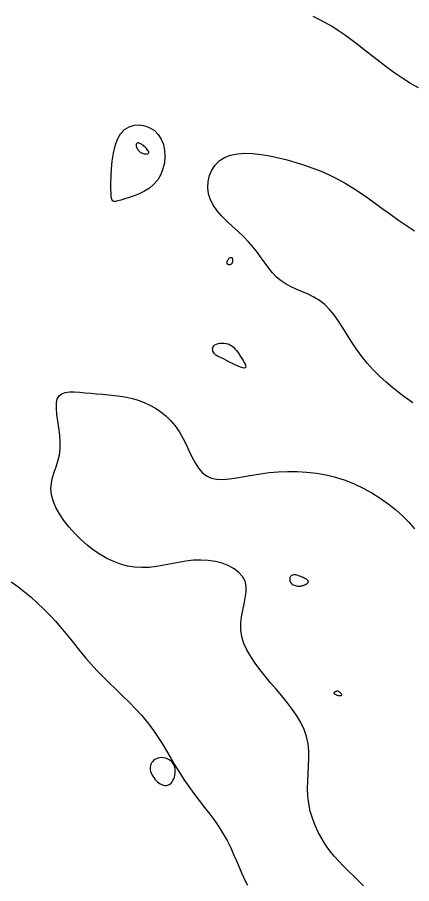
# Model space of a CAD drawing. Extents: x 3040093 to 3056816, y 408076 to 509144.
# Drawn here: x 3046893.6 to 3046940.8, y 435872.7 to 435976.4 of the extents above; entities that cross this region are included whole.
import ezdxf

# ---------------------------------------------------------------- set-up
doc = ezdxf.new("R2010")
doc.units = 0
doc.layers.add('V-CHAN-CONT-EL17', color=7, linetype='Continuous')

msp = doc.modelspace()

# ---------------------------------------------------------------- linework, layer by layer
at = {"layer": 'V-CHAN-CONT-EL17'}
for points in [[(3046941.6, 435967.93), (3046940.65, 435968.48), (3046939.72, 435969.07), (3046938.8, 435969.7), (3046937.9, 435970.35), (3046937.02, 435971.01), (3046936.16, 435971.68), (3046935.32, 435972.35), (3046934.48, 435973), (3046933.66, 435973.62), (3046932.86, 435974.22), (3046932.06, 435974.77), (3046931.27, 435975.27), (3046930.5, 435975.73), (3046929.74, 435976.14), (3046928.99, 435976.49)], [(3046940.92, 435930.24), (3046940.14, 435930.8), (3046939.34, 435931.4), (3046938.54, 435932.04), (3046937.74, 435932.72), (3046936.96, 435933.43), (3046936.2, 435934.18), (3046935.49, 435934.97), (3046934.82, 435935.79), (3046934.2, 435936.64), (3046933.63, 435937.5), (3046933.08, 435938.36), (3046932.56, 435939.2), (3046932.04, 435940), (3046931.52, 435940.75), (3046930.97, 435941.42), (3046930.39, 435942.01), (3046929.76, 435942.49), (3046929.1, 435942.89), (3046928.42, 435943.23), (3046927.73, 435943.53), (3046927.05, 435943.82), (3046926.39, 435944.11), (3046925.76, 435944.44), (3046925.17, 435944.82), (3046924.64, 435945.27), (3046924.15, 435945.78), (3046923.69, 435946.34), (3046923.25, 435946.95), (3046922.79, 435947.58), (3046922.33, 435948.23), (3046921.83, 435948.88), (3046921.27, 435949.52), (3046920.67, 435950.15), (3046920.02, 435950.76), (3046919.36, 435951.36), (3046918.71, 435951.96), (3046918.09, 435952.58), (3046917.54, 435953.2), (3046917.07, 435953.86), (3046916.72, 435954.54), (3046916.49, 435955.26), (3046916.4, 435955.99), (3046916.43, 435956.73), (3046916.59, 435957.43), (3046916.87, 435958.1), (3046917.27, 435958.69), (3046917.78, 435959.21), (3046918.4, 435959.61), (3046919.13, 435959.89), (3046919.94, 435960.05), (3046920.84, 435960.11), (3046921.79, 435960.09), (3046922.79, 435959.98), (3046923.82, 435959.81), (3046924.87, 435959.58), (3046925.91, 435959.32), (3046926.95, 435959.02), (3046927.96, 435958.7), (3046928.96, 435958.34), (3046929.95, 435957.95), (3046930.92, 435957.52), (3046931.88, 435957.05), (3046932.82, 435956.54), (3046933.75, 435955.99), (3046934.67, 435955.39), (3046935.57, 435954.76), (3046936.48, 435954.1), (3046937.38, 435953.43), (3046938.3, 435952.76), (3046939.23, 435952.1), (3046940.17, 435951.45), (3046941.15, 435950.84)], [(3046935.02, 435872.42), (3046934.42, 435873.03), (3046933.82, 435873.62), (3046933.23, 435874.19), (3046932.64, 435874.77), (3046932.07, 435875.36), (3046931.52, 435875.97), (3046930.99, 435876.62), (3046930.49, 435877.32), (3046930.03, 435878.07), (3046929.61, 435878.85), (3046929.24, 435879.66), (3046928.92, 435880.51), (3046928.67, 435881.37), (3046928.49, 435882.26), (3046928.38, 435883.15), (3046928.34, 435884.05), (3046928.36, 435884.96), (3046928.41, 435885.86), (3046928.47, 435886.77), (3046928.5, 435887.66), (3046928.49, 435888.55), (3046928.41, 435889.42), (3046928.23, 435890.29), (3046927.94, 435891.13), (3046927.54, 435891.96), (3046927.06, 435892.78), (3046926.5, 435893.58), (3046925.89, 435894.38), (3046925.25, 435895.17), (3046924.58, 435895.95), (3046923.91, 435896.73), (3046923.26, 435897.52), (3046922.64, 435898.3), (3046922.06, 435899.08), (3046921.54, 435899.87), (3046921.09, 435900.65), (3046920.73, 435901.44), (3046920.48, 435902.23), (3046920.35, 435903.03), (3046920.34, 435903.83), (3046920.43, 435904.62), (3046920.58, 435905.4), (3046920.74, 435906.17), (3046920.89, 435906.9), (3046920.99, 435907.61), (3046920.99, 435908.27), (3046920.86, 435908.89), (3046920.57, 435909.44), (3046920.13, 435909.94), (3046919.57, 435910.37), (3046918.9, 435910.74), (3046918.14, 435911.03), (3046917.32, 435911.24), (3046916.46, 435911.38), (3046915.57, 435911.42), (3046914.68, 435911.39), (3046913.79, 435911.28), (3046912.9, 435911.13), (3046912.01, 435910.96), (3046911.13, 435910.79), (3046910.25, 435910.64), (3046909.38, 435910.54), (3046908.51, 435910.51), (3046907.65, 435910.56), (3046906.8, 435910.7), (3046905.97, 435910.92), (3046905.14, 435911.23), (3046904.32, 435911.61), (3046903.52, 435912.07), (3046902.73, 435912.6), (3046901.96, 435913.2), (3046901.2, 435913.87), (3046900.48, 435914.59), (3046899.8, 435915.35), (3046899.18, 435916.13), (3046898.65, 435916.93), (3046898.21, 435917.72), (3046897.89, 435918.5), (3046897.69, 435919.24), (3046897.64, 435919.95), (3046897.7, 435920.63), (3046897.84, 435921.28), (3046898.04, 435921.94), (3046898.25, 435922.59), (3046898.46, 435923.27), (3046898.64, 435923.98), (3046898.74, 435924.74), (3046898.75, 435925.54), (3046898.69, 435926.38), (3046898.58, 435927.23), (3046898.46, 435928.06), (3046898.35, 435928.84), (3046898.29, 435929.56), (3046898.28, 435930.19), (3046898.38, 435930.7), (3046898.6, 435931.08), (3046898.92, 435931.33), (3046899.34, 435931.48), (3046899.84, 435931.55), (3046900.41, 435931.56), (3046901.04, 435931.52), (3046901.7, 435931.45), (3046902.39, 435931.38), (3046903.09, 435931.32), (3046903.8, 435931.26), (3046904.52, 435931.2), (3046905.23, 435931.13), (3046905.95, 435931.03), (3046906.67, 435930.91), (3046907.39, 435930.75), (3046908.09, 435930.54), (3046908.79, 435930.28), (3046909.48, 435929.96), (3046910.14, 435929.58), (3046910.78, 435929.15), (3046911.38, 435928.66), (3046911.95, 435928.11), (3046912.48, 435927.49), (3046912.96, 435926.82), (3046913.39, 435926.08), (3046913.77, 435925.31), (3046914.14, 435924.54), (3046914.51, 435923.78), (3046914.88, 435923.07), (3046915.29, 435922.43), (3046915.73, 435921.89), (3046916.24, 435921.48), (3046916.82, 435921.22), (3046917.48, 435921.09), (3046918.2, 435921.07), (3046918.99, 435921.13), (3046919.84, 435921.26), (3046920.74, 435921.42), (3046921.7, 435921.59), (3046922.71, 435921.75), (3046923.75, 435921.88), (3046924.84, 435921.97), (3046925.95, 435922.02), (3046927.09, 435922.01), (3046928.24, 435921.94), (3046929.39, 435921.81), (3046930.55, 435921.6), (3046931.69, 435921.32), (3046932.82, 435920.96), (3046933.93, 435920.52), (3046935, 435920.01), (3046936.04, 435919.45), (3046937.04, 435918.82), (3046937.98, 435918.16), (3046938.87, 435917.45), (3046939.69, 435916.71), (3046940.44, 435915.95), (3046941.12, 435915.17)], [(3046892.86, 435908.82), (3046893.67, 435908.24), (3046894.47, 435907.62), (3046895.26, 435906.96), (3046896.03, 435906.27), (3046896.78, 435905.55), (3046897.5, 435904.83), (3046898.18, 435904.1), (3046898.82, 435903.36), (3046899.43, 435902.63), (3046900.02, 435901.9), (3046900.6, 435901.16), (3046901.19, 435900.43), (3046901.79, 435899.69), (3046902.43, 435898.95), (3046903.11, 435898.21), (3046903.83, 435897.46), (3046904.6, 435896.7), (3046905.39, 435895.94), (3046906.19, 435895.17), (3046906.99, 435894.39), (3046907.76, 435893.6), (3046908.5, 435892.79), (3046909.19, 435891.97), (3046909.83, 435891.14), (3046910.4, 435890.3), (3046910.95, 435889.44), (3046911.46, 435888.58), (3046911.97, 435887.72), (3046912.47, 435886.86), (3046913, 435886), (3046913.54, 435885.15), (3046914.13, 435884.3), (3046914.75, 435883.47), (3046915.38, 435882.64), (3046916.01, 435881.81), (3046916.63, 435881), (3046917.23, 435880.18), (3046917.79, 435879.38), (3046918.3, 435878.57), (3046918.74, 435877.77), (3046919.14, 435876.97), (3046919.49, 435876.18), (3046919.82, 435875.4), (3046920.14, 435874.64), (3046920.46, 435873.9), (3046920.79, 435873.17), (3046921.15, 435872.48)]]:
    msp.add_lwpolyline(points, dxfattribs=at)
for points in [[(3046906.44, 435962.95), (3046907, 435963.28), (3046907.61, 435963.47), (3046908.24, 435963.5), (3046908.87, 435963.4), (3046909.47, 435963.17), (3046910.02, 435962.82), (3046910.48, 435962.35), (3046910.84, 435961.79), (3046911.09, 435961.14), (3046911.24, 435960.44), (3046911.28, 435959.71), (3046911.21, 435958.96), (3046911.04, 435958.24), (3046910.78, 435957.56), (3046910.41, 435956.94), (3046909.94, 435956.41), (3046909.41, 435955.95), (3046908.82, 435955.58), (3046908.21, 435955.26), (3046907.6, 435955.01), (3046907.01, 435954.8), (3046906.48, 435954.64), (3046906.01, 435954.51), (3046905.64, 435954.41), (3046905.36, 435954.35), (3046905.15, 435954.35), (3046905, 435954.43), (3046904.91, 435954.6), (3046904.86, 435954.88), (3046904.83, 435955.28), (3046904.82, 435955.83), (3046904.81, 435956.53), (3046904.83, 435957.35), (3046904.87, 435958.25), (3046904.96, 435959.18), (3046905.1, 435960.11), (3046905.3, 435960.99), (3046905.59, 435961.78), (3046905.97, 435962.45)], [(3046907.84, 435960.94), (3046907.87, 435960.84), (3046907.92, 435960.73), (3046907.98, 435960.62), (3046908.05, 435960.51), (3046908.15, 435960.4), (3046908.25, 435960.31), (3046908.37, 435960.22), (3046908.51, 435960.15), (3046908.65, 435960.09), (3046908.8, 435960.05), (3046908.94, 435960.03), (3046909.07, 435960.02), (3046909.18, 435960.04), (3046909.26, 435960.07), (3046909.32, 435960.11), (3046909.34, 435960.18), (3046909.33, 435960.26), (3046909.29, 435960.35), (3046909.22, 435960.46), (3046909.14, 435960.56), (3046909.05, 435960.67), (3046908.95, 435960.78), (3046908.85, 435960.88), (3046908.75, 435960.97), (3046908.65, 435961.06), (3046908.55, 435961.13), (3046908.46, 435961.19), (3046908.37, 435961.25), (3046908.29, 435961.29), (3046908.21, 435961.32), (3046908.13, 435961.34), (3046908.06, 435961.34), (3046908, 435961.34), (3046907.94, 435961.32), (3046907.9, 435961.29), (3046907.86, 435961.24), (3046907.83, 435961.18), (3046907.82, 435961.12), (3046907.82, 435961.04)], [(3046918.94, 435946.74), (3046918.9, 435946.75), (3046918.86, 435946.76), (3046918.82, 435946.78), (3046918.79, 435946.81), (3046918.76, 435946.84), (3046918.73, 435946.88), (3046918.71, 435946.93), (3046918.71, 435946.99), (3046918.71, 435947.05), (3046918.71, 435947.11), (3046918.73, 435947.18), (3046918.75, 435947.25), (3046918.78, 435947.32), (3046918.82, 435947.38), (3046918.86, 435947.44), (3046918.91, 435947.5), (3046918.96, 435947.55), (3046919.02, 435947.59), (3046919.08, 435947.62), (3046919.13, 435947.64), (3046919.18, 435947.64), (3046919.23, 435947.64), (3046919.27, 435947.62), (3046919.31, 435947.58), (3046919.33, 435947.54), (3046919.35, 435947.48), (3046919.36, 435947.42), (3046919.37, 435947.35), (3046919.37, 435947.28), (3046919.37, 435947.22), (3046919.37, 435947.16), (3046919.36, 435947.1), (3046919.35, 435947.06), (3046919.33, 435947.02), (3046919.32, 435946.98), (3046919.3, 435946.95), (3046919.28, 435946.93), (3046919.26, 435946.9), (3046919.23, 435946.88), (3046919.21, 435946.85), (3046919.18, 435946.83), (3046919.15, 435946.8), (3046919.12, 435946.78), (3046919.09, 435946.77), (3046919.06, 435946.75), (3046919.02, 435946.74), (3046918.98, 435946.74)], [(3046917.15, 435936.18), (3046917.08, 435936.3), (3046917.02, 435936.42), (3046916.99, 435936.55), (3046916.97, 435936.68), (3046916.99, 435936.82), (3046917.04, 435936.94), (3046917.13, 435937.06), (3046917.26, 435937.16), (3046917.43, 435937.25), (3046917.64, 435937.32), (3046917.86, 435937.36), (3046918.1, 435937.39), (3046918.35, 435937.38), (3046918.6, 435937.35), (3046918.83, 435937.28), (3046919.05, 435937.18), (3046919.26, 435937.05), (3046919.46, 435936.89), (3046919.64, 435936.71), (3046919.82, 435936.51), (3046919.98, 435936.29), (3046920.15, 435936.05), (3046920.31, 435935.8), (3046920.48, 435935.55), (3046920.63, 435935.31), (3046920.76, 435935.07), (3046920.86, 435934.85), (3046920.93, 435934.67), (3046920.94, 435934.52), (3046920.89, 435934.43), (3046920.78, 435934.39), (3046920.59, 435934.41), (3046920.33, 435934.5), (3046920.03, 435934.62), (3046919.69, 435934.78), (3046919.34, 435934.95), (3046919, 435935.12), (3046918.66, 435935.3), (3046918.37, 435935.45), (3046918.11, 435935.57), (3046917.91, 435935.67), (3046917.73, 435935.75), (3046917.59, 435935.82), (3046917.48, 435935.88), (3046917.38, 435935.94), (3046917.3, 435936.01), (3046917.22, 435936.09)], [(3046927.98, 435908.44), (3046928.05, 435908.46), (3046928.11, 435908.49), (3046928.16, 435908.52), (3046928.21, 435908.55), (3046928.26, 435908.58), (3046928.3, 435908.61), (3046928.34, 435908.65), (3046928.37, 435908.68), (3046928.4, 435908.72), (3046928.42, 435908.76), (3046928.43, 435908.8), (3046928.44, 435908.85), (3046928.43, 435908.89), (3046928.41, 435908.93), (3046928.38, 435908.98), (3046928.34, 435909.02), (3046928.28, 435909.06), (3046928.21, 435909.11), (3046928.12, 435909.16), (3046928.03, 435909.2), (3046927.92, 435909.25), (3046927.8, 435909.31), (3046927.67, 435909.36), (3046927.52, 435909.43), (3046927.37, 435909.49), (3046927.22, 435909.55), (3046927.07, 435909.6), (3046926.92, 435909.63), (3046926.77, 435909.65), (3046926.64, 435909.65), (3046926.52, 435909.62), (3046926.42, 435909.57), (3046926.33, 435909.49), (3046926.27, 435909.39), (3046926.22, 435909.28), (3046926.2, 435909.16), (3046926.2, 435909.04), (3046926.21, 435908.92), (3046926.26, 435908.8), (3046926.32, 435908.7), (3046926.41, 435908.6), (3046926.51, 435908.52), (3046926.63, 435908.45), (3046926.75, 435908.4), (3046926.88, 435908.35), (3046927, 435908.32), (3046927.13, 435908.29), (3046927.25, 435908.28), (3046927.36, 435908.28), (3046927.47, 435908.29), (3046927.57, 435908.31), (3046927.67, 435908.33), (3046927.75, 435908.35), (3046927.83, 435908.38), (3046927.91, 435908.41)], [(3046932.45, 435895.29), (3046932.43, 435895.34), (3046932.41, 435895.38), (3046932.37, 435895.43), (3046932.33, 435895.48), (3046932.27, 435895.53), (3046932.22, 435895.57), (3046932.17, 435895.61), (3046932.12, 435895.64), (3046932.08, 435895.67), (3046932.04, 435895.69), (3046932, 435895.71), (3046931.97, 435895.72), (3046931.93, 435895.73), (3046931.9, 435895.73), (3046931.87, 435895.73), (3046931.85, 435895.72), (3046931.82, 435895.72), (3046931.79, 435895.71), (3046931.77, 435895.7), (3046931.74, 435895.69), (3046931.71, 435895.67), (3046931.68, 435895.66), (3046931.65, 435895.64), (3046931.62, 435895.63), (3046931.59, 435895.61), (3046931.56, 435895.59), (3046931.53, 435895.57), (3046931.51, 435895.55), (3046931.5, 435895.53), (3046931.5, 435895.5), (3046931.5, 435895.47), (3046931.52, 435895.44), (3046931.55, 435895.41), (3046931.6, 435895.38), (3046931.65, 435895.35), (3046931.71, 435895.32), (3046931.77, 435895.29), (3046931.85, 435895.26), (3046931.93, 435895.24), (3046932.01, 435895.22), (3046932.09, 435895.21), (3046932.17, 435895.2), (3046932.25, 435895.2), (3046932.32, 435895.2), (3046932.37, 435895.22), (3046932.42, 435895.23), (3046932.44, 435895.26)], [(3046911.41, 435884.42), (3046911.57, 435884.45), (3046911.72, 435884.51), (3046911.87, 435884.59), (3046912, 435884.71), (3046912.12, 435884.85), (3046912.23, 435885.02), (3046912.32, 435885.22), (3046912.4, 435885.43), (3046912.45, 435885.66), (3046912.49, 435885.9), (3046912.5, 435886.15), (3046912.49, 435886.39), (3046912.45, 435886.62), (3046912.38, 435886.85), (3046912.27, 435887.05), (3046912.13, 435887.23), (3046911.96, 435887.39), (3046911.77, 435887.52), (3046911.55, 435887.62), (3046911.33, 435887.7), (3046911.1, 435887.75), (3046910.87, 435887.76), (3046910.65, 435887.75), (3046910.44, 435887.7), (3046910.25, 435887.63), (3046910.08, 435887.53), (3046909.92, 435887.42), (3046909.79, 435887.28), (3046909.68, 435887.13), (3046909.59, 435886.97), (3046909.53, 435886.8), (3046909.5, 435886.62), (3046909.5, 435886.45), (3046909.52, 435886.27), (3046909.56, 435886.09), (3046909.63, 435885.91), (3046909.71, 435885.73), (3046909.82, 435885.55), (3046909.94, 435885.37), (3046910.08, 435885.2), (3046910.23, 435885.04), (3046910.39, 435884.88), (3046910.55, 435884.74), (3046910.72, 435884.63), (3046910.9, 435884.53), (3046911.07, 435884.46), (3046911.24, 435884.42)]]:
    msp.add_lwpolyline(points, close=True, dxfattribs=at)

doc.saveas('drawing.dxf')
